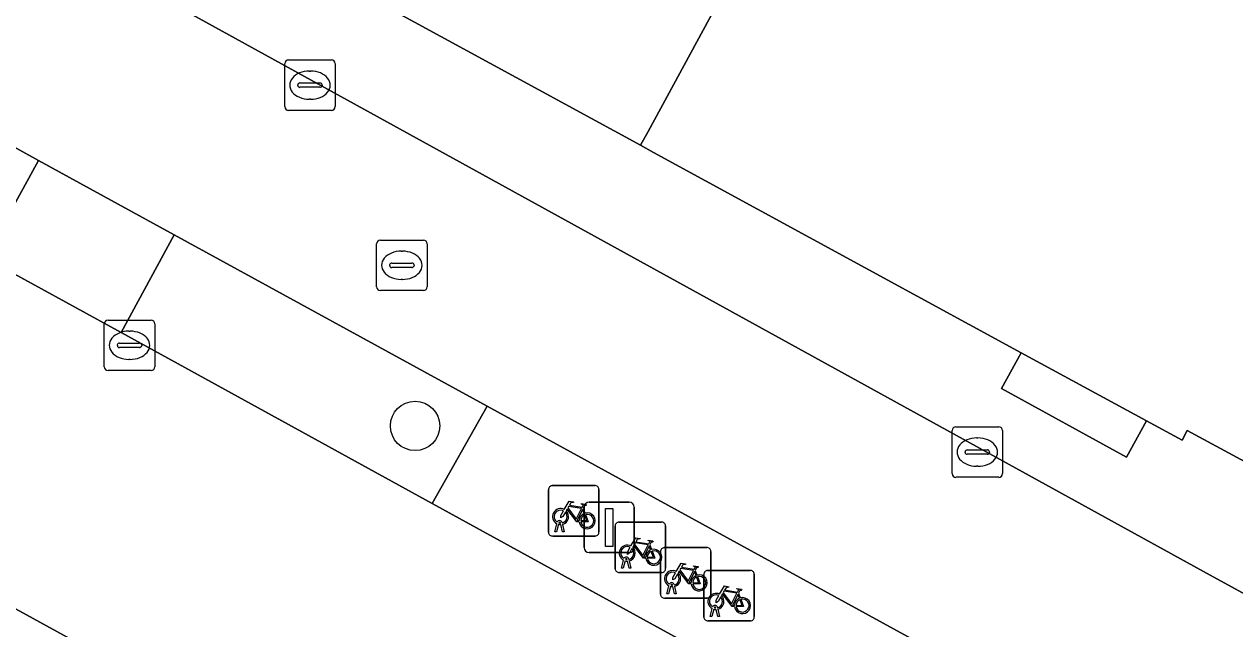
# Model space of a CAD drawing. Extents: x 161087 to 161926, y 382572 to 383873.
# Drawn here: x 161741.59 to 161765.58, y 383195.15 to 383207.14 of the extents above; entities that cross this region are included whole.
import ezdxf

# ---------------------------------------------------------------- set-up
doc = ezdxf.new("R2010")
doc.units = 0
for name, color, linetype in [('IMGEO_Berm_groen', 7, 'Continuous'), ('IMGEO_Berm_open', 7, 'Continuous'), ('IMGEO_Boom', 7, 'Continuous'), ('IMGEO_Fietsenrek', 7, 'Continuous'), ('IMGEO_Fietspad_gesloten', 7, 'Continuous'), ('IMGEO_Kolk', 7, 'Continuous'), ('IMGEO_Lichtmast', 7, 'Continuous'), ('IMGEO_Pand', 7, 'Continuous'), ('IMGEO_Rijbaan_lokaal_gesloten', 7, 'Continuous'), ('IMGEO_Rioolput', 7, 'Continuous'), ('IMGEO_Voetpad_op_trap', 7, 'Continuous'), ('IMGEO_Voetpad_open', 7, 'Continuous')]:
    doc.layers.add(name, color=color, linetype=linetype)

msp = doc.modelspace()

# ---------------------------------------------------------------- linework, layer by layer
at = {"layer": 'IMGEO_Berm_groen'}
for points in [[(161741.877, 383204.439), (161738.957, 383206.047), (161737.901, 383204.11), (161740.813, 383202.508)], [(161744.567, 383202.962), (161743.514, 383201.023), (161749.678, 383197.635), (161750.765, 383199.565)]]:
    msp.add_lwpolyline(points, close=True, dxfattribs=at)
at = {"layer": 'IMGEO_Berm_open'}
for points in [[(161741.877, 383204.439), (161740.813, 383202.508), (161740.836, 383202.494), (161743.514, 383201.023), (161744.567, 383202.962), (161742.901, 383203.875)], [(161750.765, 383199.565), (161749.678, 383197.635), (161764.459, 383189.509), (161765.549, 383191.451), (161759.781, 383194.623)]]:
    msp.add_lwpolyline(points, close=True, dxfattribs=at)
at = {"layer": 'IMGEO_Boom'}
msp.add_circle((161749.338, 383199.173), 0.489, dxfattribs=at)
at = {"layer": 'IMGEO_Fietsenrek'}
for p, q in [((161751.98, 383197.065), (161751.98, 383197.906)), ((161751.98, 383197.906), (161751.98, 383197.065)), ((161752.055, 383197.99), (161752.896, 383197.99)), ((161752.896, 383197.99), (161752.055, 383197.99)), ((161752.98, 383197.915), (161752.98, 383197.074)), ((161752.98, 383197.074), (161752.98, 383197.915)), ((161752.667, 383197.539), (161752.703, 383197.444)), ((161752.107, 383197.074), (161752.146, 383197.234)), ((161752.176, 383197.222), (161752.141, 383197.074)), ((161752.218, 383197.246), (161752.217, 383197.25)), ((161752.259, 383197.074), (161752.225, 383197.216)), ((161752.249, 383197.257), (161752.25, 383197.25)), ((161752.257, 383197.22), (161752.292, 383197.074)), ((161753.3, 383196.342), (161753.3, 383197.183)), ((161753.3, 383197.183), (161753.3, 383196.342)), ((161753.375, 383197.267), (161754.216, 383197.267)), ((161754.216, 383197.267), (161753.375, 383197.267)), ((161754.3, 383197.192), (161754.3, 383196.351)), ((161754.3, 383196.351), (161754.3, 383197.192)), ((161752.905, 383196.99), (161752.064, 383196.99)), ((161752.064, 383196.99), (161752.905, 383196.99)), ((161752.141, 383197.074), (161752.107, 383197.074)), ((161752.292, 383197.074), (161752.259, 383197.074)), ((161753.987, 383196.816), (161754.023, 383196.721)), ((161754.199, 383195.835), (161754.199, 383196.676)), ((161754.199, 383196.676), (161754.199, 383195.835)), ((161754.274, 383196.76), (161755.115, 383196.76)), ((161755.115, 383196.76), (161754.274, 383196.76)), ((161755.199, 383196.685), (161755.199, 383195.844)), ((161755.199, 383195.844), (161755.199, 383196.685)), ((161753.427, 383196.351), (161753.466, 383196.511)), ((161753.496, 383196.499), (161753.461, 383196.351)), ((161753.538, 383196.523), (161753.537, 383196.527)), ((161753.579, 383196.351), (161753.545, 383196.493)), ((161753.569, 383196.534), (161753.57, 383196.527)), ((161753.577, 383196.497), (161753.612, 383196.351)), ((161754.225, 383196.267), (161753.384, 383196.267)), ((161753.384, 383196.267), (161754.225, 383196.267)), ((161753.461, 383196.351), (161753.427, 383196.351)), ((161753.612, 383196.351), (161753.579, 383196.351)), ((161754.886, 383196.309), (161754.922, 383196.214)), ((161755.057, 383195.384), (161755.057, 383196.225)), ((161755.057, 383196.225), (161755.057, 383195.384)), ((161755.132, 383196.309), (161755.973, 383196.309)), ((161755.973, 383196.309), (161755.132, 383196.309)), ((161756.057, 383196.234), (161756.057, 383195.393)), ((161756.057, 383195.393), (161756.057, 383196.234)), ((161754.326, 383195.844), (161754.365, 383196.004)), ((161754.395, 383195.992), (161754.36, 383195.844)), ((161754.437, 383196.016), (161754.436, 383196.02)), ((161754.478, 383195.844), (161754.444, 383195.986)), ((161754.468, 383196.027), (161754.469, 383196.02)), ((161754.476, 383195.99), (161754.511, 383195.844)), ((161755.124, 383195.76), (161754.283, 383195.76)), ((161754.283, 383195.76), (161755.124, 383195.76)), ((161754.36, 383195.844), (161754.326, 383195.844)), ((161754.511, 383195.844), (161754.478, 383195.844)), ((161755.744, 383195.858), (161755.78, 383195.763)), ((161755.184, 383195.393), (161755.223, 383195.553)), ((161755.253, 383195.541), (161755.218, 383195.393)), ((161755.295, 383195.565), (161755.294, 383195.569)), ((161755.336, 383195.393), (161755.302, 383195.535)), ((161755.326, 383195.576), (161755.327, 383195.569)), ((161755.334, 383195.539), (161755.369, 383195.393)), ((161755.982, 383195.309), (161755.141, 383195.309)), ((161755.141, 383195.309), (161755.982, 383195.309)), ((161755.218, 383195.393), (161755.184, 383195.393)), ((161755.369, 383195.393), (161755.336, 383195.393))]:
    msp.add_line(p, q, dxfattribs=at)
for points in [[(161752.293, 383197.516), (161752.388, 383197.68), (161752.474, 383197.666), (161752.476, 383197.657), (161752.42, 383197.646), (161752.393, 383197.601), (161752.649, 383197.56)], [(161752.649, 383197.56), (161752.674, 383197.609), (161752.668, 383197.613), (161752.645, 383197.617), (161752.633, 383197.624), (161752.632, 383197.627), (161752.634, 383197.632), (161752.729, 383197.617), (161752.731, 383197.607), (161752.721, 383197.594), (161752.709, 383197.588), (161752.695, 383197.594), (161752.667, 383197.539)], [(161752.314, 383197.464), (161752.262, 383197.374), (161752.222, 383197.349), (161752.223, 383197.396), (161752.278, 383197.49)], [(161752.589, 383197.272), (161752.539, 383197.272), (161752.348, 383197.523), (161752.329, 383197.491)], [(161752.636, 383197.535), (161752.379, 383197.576), (161752.362, 383197.547), (161752.529, 383197.327), (161752.636, 383197.535)], [(161752.684, 383197.437), (161752.654, 383197.514), (161752.545, 383197.296), (161752.588, 383197.296)], [(161752.618, 383197.296), (161752.738, 383197.295), (161752.694, 383197.409)], [(161752.714, 383197.416), (161752.769, 383197.271), (161752.619, 383197.271)], [(161753.613, 383196.793), (161753.708, 383196.957), (161753.794, 383196.943), (161753.796, 383196.934), (161753.74, 383196.923), (161753.713, 383196.878), (161753.969, 383196.837)], [(161753.634, 383196.741), (161753.582, 383196.651), (161753.542, 383196.626), (161753.543, 383196.673), (161753.598, 383196.767)], [(161753.909, 383196.549), (161753.859, 383196.549), (161753.668, 383196.8), (161753.649, 383196.768)], [(161753.956, 383196.812), (161753.699, 383196.853), (161753.682, 383196.824), (161753.849, 383196.604), (161753.956, 383196.812)], [(161754.004, 383196.714), (161753.974, 383196.791), (161753.865, 383196.573), (161753.908, 383196.573)], [(161753.938, 383196.573), (161754.058, 383196.572), (161754.014, 383196.686)], [(161754.034, 383196.693), (161754.089, 383196.548), (161753.939, 383196.548)], [(161753.969, 383196.837), (161753.994, 383196.886), (161753.988, 383196.89), (161753.965, 383196.894), (161753.953, 383196.901), (161753.952, 383196.904), (161753.954, 383196.909), (161754.049, 383196.894), (161754.051, 383196.884), (161754.041, 383196.871), (161754.029, 383196.865), (161754.015, 383196.871), (161753.987, 383196.816)], [(161754.512, 383196.286), (161754.607, 383196.45), (161754.693, 383196.436), (161754.695, 383196.427), (161754.639, 383196.416), (161754.612, 383196.371), (161754.868, 383196.33)], [(161754.533, 383196.234), (161754.481, 383196.144), (161754.441, 383196.119), (161754.442, 383196.166), (161754.497, 383196.26)], [(161754.808, 383196.042), (161754.758, 383196.042), (161754.567, 383196.293), (161754.548, 383196.261)], [(161754.855, 383196.305), (161754.598, 383196.346), (161754.581, 383196.317), (161754.748, 383196.097), (161754.855, 383196.305)], [(161754.903, 383196.207), (161754.873, 383196.284), (161754.764, 383196.066), (161754.807, 383196.066)], [(161754.868, 383196.33), (161754.893, 383196.379), (161754.887, 383196.383), (161754.864, 383196.387), (161754.852, 383196.394), (161754.851, 383196.397), (161754.853, 383196.402), (161754.948, 383196.387), (161754.95, 383196.377), (161754.94, 383196.364), (161754.928, 383196.358), (161754.914, 383196.364), (161754.886, 383196.309)], [(161754.837, 383196.066), (161754.957, 383196.065), (161754.913, 383196.179)], [(161754.933, 383196.186), (161754.988, 383196.041), (161754.838, 383196.041)], [(161755.37, 383195.835), (161755.465, 383195.999), (161755.551, 383195.985), (161755.553, 383195.976), (161755.497, 383195.965), (161755.47, 383195.92), (161755.726, 383195.879)], [(161755.726, 383195.879), (161755.751, 383195.928), (161755.745, 383195.932), (161755.722, 383195.936), (161755.71, 383195.943), (161755.709, 383195.946), (161755.711, 383195.951), (161755.806, 383195.936), (161755.808, 383195.926), (161755.798, 383195.913), (161755.786, 383195.907), (161755.772, 383195.913), (161755.744, 383195.858)], [(161755.391, 383195.783), (161755.339, 383195.693), (161755.299, 383195.668), (161755.3, 383195.715), (161755.355, 383195.809)], [(161755.666, 383195.591), (161755.616, 383195.591), (161755.425, 383195.842), (161755.406, 383195.81)], [(161755.713, 383195.854), (161755.456, 383195.895), (161755.439, 383195.866), (161755.606, 383195.646), (161755.713, 383195.854)], [(161755.761, 383195.756), (161755.731, 383195.833), (161755.622, 383195.615), (161755.665, 383195.615)], [(161755.695, 383195.615), (161755.815, 383195.614), (161755.771, 383195.728)], [(161755.791, 383195.735), (161755.846, 383195.59), (161755.696, 383195.59)]]:
    msp.add_lwpolyline(points, dxfattribs=at)
for centre, radius, start, end in [((161752.058, 383197.912), 0.0779, 92.4484, 184.2845), ((161752.058, 383197.912), 0.0779, 92.4484, 184.2845), ((161752.902, 383197.912), 0.0779, 2.4484, 94.2845), ((161752.902, 383197.912), 0.0779, 2.4484, 94.2845), ((161752.22, 383197.375), 0.159, 62.6766, 242.1369), ((161752.22, 383197.375), 0.129, 63.3192, 238.903), ((161752.22, 383197.375), 0.129, 283.6043, 43.4302), ((161752.22, 383197.375), 0.159, 283.5766, 46.6042), ((161752.747, 383197.291), 0.159, 113.3408, 178.3217), ((161752.747, 383197.291), 0.159, 187.0065, 105.7708), ((161752.747, 383197.291), 0.129, 113.923, 177.9556), ((161752.747, 383197.291), 0.129, 188.6715, 104.5883), ((161752.2, 383197.246), 0.0499, 12.8025, 158.6934), ((161752.22, 383197.375), 0.159, 253.9967, 271.7867), ((161752.2, 383197.246), 0.0174, 12.8025, 163.4502), ((161752.22, 383197.375), 0.129, 253.415, 269.0204), ((161753.378, 383197.189), 0.0779, 92.4484, 184.2845), ((161753.378, 383197.189), 0.0779, 92.4484, 184.2845), ((161754.222, 383197.189), 0.0779, 2.4484, 94.2845), ((161754.222, 383197.189), 0.0779, 2.4484, 94.2845), ((161752.058, 383197.068), 0.0779, 182.4484, 274.2845), ((161752.058, 383197.068), 0.0779, 182.4484, 274.2845), ((161752.902, 383197.068), 0.0779, 272.4484, 4.2845), ((161752.902, 383197.068), 0.0779, 272.4484, 4.2845), ((161753.54, 383196.652), 0.159, 62.6766, 242.1369), ((161753.54, 383196.652), 0.129, 63.3192, 238.903), ((161753.54, 383196.652), 0.129, 283.6043, 43.4302), ((161753.54, 383196.652), 0.159, 283.5766, 46.6042), ((161754.067, 383196.568), 0.159, 113.3408, 178.3217), ((161754.067, 383196.568), 0.159, 187.0065, 105.7708), ((161754.067, 383196.568), 0.129, 113.923, 177.9556), ((161754.067, 383196.568), 0.129, 188.6715, 104.5883), ((161754.277, 383196.682), 0.0779, 92.4484, 184.2845), ((161754.277, 383196.682), 0.0779, 92.4484, 184.2845), ((161755.121, 383196.682), 0.0779, 2.4484, 94.2845), ((161755.121, 383196.682), 0.0779, 2.4484, 94.2845), ((161753.52, 383196.523), 0.0499, 12.8025, 158.6934), ((161753.54, 383196.652), 0.159, 253.9967, 271.7867), ((161753.52, 383196.523), 0.0174, 12.8025, 163.4502), ((161753.54, 383196.652), 0.129, 253.415, 269.0204), ((161753.378, 383196.345), 0.0779, 182.4484, 274.2845), ((161753.378, 383196.345), 0.0779, 182.4484, 274.2845), ((161754.222, 383196.345), 0.0779, 272.4484, 4.2845), ((161754.222, 383196.345), 0.0779, 272.4484, 4.2845), ((161754.439, 383196.145), 0.159, 62.6766, 242.1369), ((161754.439, 383196.145), 0.129, 63.3192, 238.903), ((161754.439, 383196.145), 0.129, 283.6043, 43.4302), ((161754.439, 383196.145), 0.159, 283.5766, 46.6042), ((161754.966, 383196.061), 0.159, 113.3408, 178.3217), ((161754.966, 383196.061), 0.159, 187.0065, 105.7708), ((161754.966, 383196.061), 0.129, 188.6715, 104.5883), ((161755.135, 383196.231), 0.0779, 92.4484, 184.2845), ((161755.135, 383196.231), 0.0779, 92.4484, 184.2845), ((161755.979, 383196.231), 0.0779, 2.4484, 94.2845), ((161755.979, 383196.231), 0.0779, 2.4484, 94.2845), ((161754.419, 383196.016), 0.0499, 12.8025, 158.6934), ((161754.439, 383196.145), 0.159, 253.9967, 271.7867), ((161754.419, 383196.016), 0.0174, 12.8025, 163.4502), ((161754.439, 383196.145), 0.129, 253.415, 269.0204), ((161754.966, 383196.061), 0.129, 113.923, 177.9556), ((161754.277, 383195.838), 0.0779, 182.4484, 274.2845), ((161754.277, 383195.838), 0.0779, 182.4484, 274.2845), ((161755.121, 383195.838), 0.0779, 272.4484, 4.2845), ((161755.121, 383195.838), 0.0779, 272.4484, 4.2845), ((161755.297, 383195.694), 0.159, 62.6766, 242.1369), ((161755.297, 383195.694), 0.129, 63.3192, 238.903), ((161755.297, 383195.694), 0.129, 283.6043, 43.4302), ((161755.297, 383195.694), 0.159, 283.5766, 46.6042), ((161755.824, 383195.61), 0.159, 113.3408, 178.3217), ((161755.824, 383195.61), 0.159, 187.0065, 105.7708), ((161755.824, 383195.61), 0.129, 113.923, 177.9556), ((161755.824, 383195.61), 0.129, 188.6715, 104.5883), ((161755.277, 383195.565), 0.0499, 12.8025, 158.6934), ((161755.297, 383195.694), 0.159, 253.9967, 271.7867), ((161755.277, 383195.565), 0.0174, 12.8025, 163.4502), ((161755.297, 383195.694), 0.129, 253.415, 269.0204), ((161755.135, 383195.387), 0.0779, 182.4484, 274.2845), ((161755.135, 383195.387), 0.0779, 182.4484, 274.2845), ((161755.979, 383195.387), 0.0779, 272.4484, 4.2845), ((161755.979, 383195.387), 0.0779, 272.4484, 4.2845)]:
    msp.add_arc(centre, radius, start, end, dxfattribs=at)
at = {"layer": 'IMGEO_Fietspad_gesloten'}
for points in [[(161813.482, 383169.651), (161808.082, 383172.609), (161796.69, 383178.843), (161781.538, 383187.211), (161765.085, 383196.212), (161740.293, 383209.885), (161724.103, 383218.792), (161711.611, 383225.692), (161701.802, 383231.102), (161692.492, 383236.236), (161675.825, 383245.421), (161668.776, 383249.291)], [(161673.408, 383242.192), (161685.155, 383235.735), (161685.819, 383235.368), (161699.169, 383227.983), (161700.08, 383227.479), (161706.575, 383223.893), (161716.757, 383218.273), (161724.951, 383213.76), (161732.527, 383209.588), (161738.957, 383206.047), (161741.877, 383204.439), (161742.901, 383203.875), (161744.567, 383202.962), (161750.765, 383199.565), (161759.781, 383194.623), (161765.549, 383191.451), (161775.351, 383186.06), (161775.6, 383185.923), (161780.114, 383183.44), (161787.569, 383179.338), (161788.787, 383178.668), (161789.413, 383178.323), (161792.325, 383176.719), (161806.343, 383168.996)]]:
    msp.add_lwpolyline(points, dxfattribs=at)
at = {"layer": 'IMGEO_Kolk'}
for p, q in [((161746.754, 383205.504), (161746.754, 383206.356)), ((161746.829, 383206.43), (161747.681, 383206.43)), ((161747.755, 383206.356), (161747.755, 383205.504)), ((161747.242, 383206.21), (161747.267, 383206.21)), ((161747.013, 383205.924), (161747.013, 383205.936)), ((161747.451, 383205.887), (161747.053, 383205.887)), ((161747.056, 383205.973), (161747.454, 383205.973)), ((161747.497, 383205.936), (161747.497, 383205.924)), ((161747.265, 383205.65), (161747.24, 383205.65)), ((161747.681, 383205.43), (161746.829, 383205.43)), ((161743.255, 383201.272), (161744.107, 383201.272)), ((161743.18, 383200.346), (161743.18, 383201.198)), ((161743.668, 383201.052), (161743.693, 383201.052)), ((161744.181, 383201.198), (161744.181, 383200.346)), ((161743.439, 383200.766), (161743.439, 383200.778)), ((161743.482, 383200.815), (161743.88, 383200.815)), ((161743.923, 383200.778), (161743.923, 383200.766)), ((161743.877, 383200.729), (161743.479, 383200.729)), ((161744.107, 383200.272), (161743.255, 383200.272)), ((161743.691, 383200.492), (161743.666, 383200.492)), ((161759.974, 383198.228), (161759.974, 383199.08)), ((161760.049, 383199.154), (161760.901, 383199.154)), ((161760.975, 383199.08), (161760.975, 383198.228)), ((161760.462, 383198.934), (161760.487, 383198.934)), ((161760.233, 383198.648), (161760.233, 383198.66)), ((161760.671, 383198.611), (161760.273, 383198.611)), ((161760.276, 383198.697), (161760.674, 383198.697)), ((161760.717, 383198.66), (161760.717, 383198.648)), ((161760.485, 383198.374), (161760.46, 383198.374)), ((161760.901, 383198.154), (161760.049, 383198.154))]:
    msp.add_line(p, q, dxfattribs=at)
for points in [[(161746.754, 383205.504), (161746.754, 383206.356)], [(161746.829, 383206.43), (161747.681, 383206.43)], [(161747.755, 383206.356), (161747.755, 383205.504)], [(161747.681, 383205.43), (161746.829, 383205.43)], [(161743.255, 383201.272), (161744.107, 383201.272)], [(161743.18, 383200.346), (161743.18, 383201.198)], [(161744.181, 383201.198), (161744.181, 383200.346)], [(161744.107, 383200.272), (161743.255, 383200.272)], [(161759.974, 383198.228), (161759.974, 383199.08)], [(161760.049, 383199.154), (161760.901, 383199.154)], [(161760.975, 383199.08), (161760.975, 383198.228)], [(161760.901, 383198.154), (161760.049, 383198.154)]]:
    msp.add_lwpolyline(points, dxfattribs=at)
for centre, radius, start, end in [((161746.831, 383206.354), 0.0765, 91.552, 178.448), ((161746.831, 383206.354), 0.0765, 91.552, 178.448), ((161747.679, 383206.354), 0.0765, 1.552, 88.448), ((161747.679, 383206.354), 0.0765, 1.552, 88.448), ((161747.053, 383205.933), 0.0403, 85.8775, 175.7526), ((161747.05, 383205.923), 0.0366, 178.938, 274.7102), ((161747.454, 383205.93), 0.043, 264.8664, 352.4533), ((161747.458, 383205.935), 0.0386, 1.7309, 96.639), ((161746.831, 383205.506), 0.0765, 181.552, 268.448), ((161746.831, 383205.506), 0.0765, 181.552, 268.448), ((161747.679, 383205.506), 0.0765, 271.552, 358.448), ((161747.679, 383205.506), 0.0765, 271.552, 358.448), ((161743.257, 383201.196), 0.0765, 91.552, 178.448), ((161743.257, 383201.196), 0.0765, 91.552, 178.448), ((161744.105, 383201.196), 0.0765, 1.552, 88.448), ((161744.105, 383201.196), 0.0765, 1.552, 88.448), ((161743.479, 383200.775), 0.0403, 85.8775, 175.7526), ((161743.476, 383200.765), 0.0366, 178.938, 274.7102), ((161743.88, 383200.772), 0.043, 264.8664, 352.4533), ((161743.884, 383200.777), 0.0386, 1.7309, 96.639), ((161743.257, 383200.348), 0.0765, 181.552, 268.448), ((161743.257, 383200.348), 0.0765, 181.552, 268.448), ((161744.105, 383200.348), 0.0765, 271.552, 358.448), ((161744.105, 383200.348), 0.0765, 271.552, 358.448), ((161760.051, 383199.078), 0.0765, 91.552, 178.448), ((161760.051, 383199.078), 0.0765, 91.552, 178.448), ((161760.899, 383199.078), 0.0765, 1.552, 88.448), ((161760.899, 383199.078), 0.0765, 1.552, 88.448), ((161760.273, 383198.657), 0.0403, 85.8775, 175.7526), ((161760.27, 383198.647), 0.0366, 178.938, 274.7102), ((161760.674, 383198.654), 0.043, 264.8664, 352.4533), ((161760.678, 383198.659), 0.0386, 1.7309, 96.639), ((161760.051, 383198.23), 0.0765, 181.552, 268.448), ((161760.051, 383198.23), 0.0765, 181.552, 268.448), ((161760.899, 383198.23), 0.0765, 271.552, 358.448), ((161760.899, 383198.23), 0.0765, 271.552, 358.448)]:
    msp.add_arc(centre, radius, start, end, dxfattribs=at)
for centre, major_axis, ratio, start_param, end_param in [((161747.241, 383205.93), (-0.387, 0.002), 0.722429, 4.712389, 7.853982), ((161747.266, 383205.93), (-0.39, 0.002), 0.717154, 1.570796, 4.712389), ((161743.667, 383200.772), (-0.387, 0.002), 0.722429, 4.712389, 7.853982), ((161743.692, 383200.772), (-0.39, 0.002), 0.717154, 1.570796, 4.712389), ((161760.461, 383198.654), (-0.387, 0.002), 0.722429, 4.712389, 7.853982), ((161760.486, 383198.654), (-0.39, 0.002), 0.717154, 1.570796, 4.712389)]:
    msp.add_ellipse(centre, major_axis=major_axis, ratio=ratio, start_param=start_param, end_param=end_param, dxfattribs=at)
at = {"layer": 'IMGEO_Lichtmast'}
for p, q in [((161752.787, 383197.66), (161753.577, 383197.66)), ((161753.577, 383197.66), (161752.787, 383197.66)), ((161752.687, 383196.76), (161752.687, 383197.56)), ((161752.687, 383197.56), (161752.687, 383196.76)), ((161753.677, 383197.56), (161753.677, 383196.76)), ((161753.677, 383196.76), (161753.677, 383197.56)), ((161753.577, 383196.66), (161752.787, 383196.66)), ((161752.787, 383196.66), (161753.577, 383196.66))]:
    msp.add_line(p, q, dxfattribs=at)
msp.add_lwpolyline([(161753.107, 383197.535), (161753.257, 383197.535), (161753.257, 383196.785), (161753.107, 383196.785), (161753.107, 383197.535)], dxfattribs=at)
for centre, start, end in [((161752.787, 383197.56), 90, 180), ((161752.787, 383197.56), 90, 180), ((161753.577, 383197.56), 0, 90), ((161753.577, 383197.56), 360, 90), ((161752.787, 383196.76), 180, 270), ((161752.787, 383196.76), 180, 270), ((161753.577, 383196.76), 270, 0), ((161753.577, 383196.76), 270, 0)]:
    msp.add_arc(centre, 0.1, start, end, dxfattribs=at)
at = {"layer": 'IMGEO_Pand'}
msp.add_lwpolyline([(161755.347, 383210.329), (161756.509, 383209.728), (161753.954, 383205.013), (161753.804, 383204.737), (161754.061, 383204.597), (161761.347, 383200.624), (161763.827, 383199.272), (161764.53, 383198.889), (161764.635, 383199.082), (161809.716, 383174.698), (161814.415, 383183.542), (161815.225, 383186.48), (161813.076, 383187.658), (161813.144, 383187.782), (161777.029, 383207.57), (161775.572, 383208.361), (161775.953, 383209.057), (161776.064, 383209.267), (161776.209, 383209.188), (161786.193, 383227.566)], dxfattribs=at)
at = {"layer": 'IMGEO_Rijbaan_lokaal_gesloten'}
for points in [[(161764.459, 383189.509), (161749.678, 383197.635), (161743.514, 383201.023), (161740.836, 383202.494), (161740.813, 383202.508), (161737.901, 383204.11), (161723.882, 383211.826), (161705.508, 383221.938), (161698.113, 383226.009), (161684.729, 383233.375), (161684.693, 383233.395), (161672.316, 383240.211), (161667.149, 383243.057)], [(161675.506, 383231.827), (161682.524, 383227.967), (161694.378, 383221.453), (161725.935, 383204.049), (161728.579, 383202.597), (161739.157, 383196.786), (161751.869, 383189.803), (161778.251, 383175.302), (161791.829, 383167.834), (161794.9, 383166.131), (161804.554, 383160.825), (161808.812, 383158.477), (161811.496, 383163.654), (161805.548, 383166.924), (161791.248, 383174.784), (161788.363, 383176.37), (161786.484, 383177.403), (161779.043, 383181.493), (161774.258, 383184.123), (161764.459, 383189.509)]]:
    msp.add_lwpolyline(points, dxfattribs=at)
at = {"layer": 'IMGEO_Rioolput'}
for p, q in [((161748.575, 383201.932), (161748.575, 383202.784)), ((161748.65, 383202.858), (161749.502, 383202.858)), ((161749.576, 383202.784), (161749.576, 383201.932)), ((161749.063, 383202.638), (161749.088, 383202.638)), ((161748.834, 383202.352), (161748.834, 383202.364)), ((161749.272, 383202.315), (161748.874, 383202.315)), ((161748.877, 383202.401), (161749.275, 383202.401)), ((161749.318, 383202.364), (161749.318, 383202.352)), ((161749.086, 383202.078), (161749.061, 383202.078)), ((161749.502, 383201.858), (161748.65, 383201.858))]:
    msp.add_line(p, q, dxfattribs=at)
for points in [[(161748.575, 383201.932), (161748.575, 383202.784)], [(161748.65, 383202.858), (161749.502, 383202.858)], [(161749.576, 383202.784), (161749.576, 383201.932)], [(161749.502, 383201.858), (161748.65, 383201.858)]]:
    msp.add_lwpolyline(points, dxfattribs=at)
for centre, radius, start, end in [((161748.652, 383202.782), 0.0765, 91.552, 178.448), ((161748.652, 383202.782), 0.0765, 91.552, 178.448), ((161749.5, 383202.782), 0.0765, 1.552, 88.448), ((161749.5, 383202.782), 0.0765, 1.552, 88.448), ((161748.874, 383202.361), 0.0403, 85.8775, 175.7526), ((161748.871, 383202.351), 0.0366, 178.938, 274.7102), ((161749.275, 383202.358), 0.043, 264.8664, 352.4533), ((161749.279, 383202.363), 0.0386, 1.7309, 96.639), ((161748.652, 383201.934), 0.0765, 181.552, 268.448), ((161748.652, 383201.934), 0.0765, 181.552, 268.448), ((161749.5, 383201.934), 0.0765, 271.552, 358.448), ((161749.5, 383201.934), 0.0765, 271.552, 358.448)]:
    msp.add_arc(centre, radius, start, end, dxfattribs=at)
for centre, major_axis, ratio, start_param, end_param in [((161749.062, 383202.358), (-0.387, 0.002), 0.722429, 4.712389, 7.853982), ((161749.087, 383202.358), (-0.39, 0.002), 0.717154, 1.570796, 4.712389)]:
    msp.add_ellipse(centre, major_axis=major_axis, ratio=ratio, start_param=start_param, end_param=end_param, dxfattribs=at)
at = {"layer": 'IMGEO_Voetpad_op_trap'}
msp.add_lwpolyline([(161761.347, 383200.624), (161760.957, 383199.912), (161763.431, 383198.551), (161763.827, 383199.272)], close=True, dxfattribs=at)
at = {"layer": 'IMGEO_Voetpad_open'}
for points in [[(161701.802, 383231.102), (161711.611, 383225.692), (161724.103, 383218.792), (161740.293, 383209.885), (161765.085, 383196.212), (161781.538, 383187.211)], [(161809.716, 383174.698), (161764.635, 383199.082), (161764.53, 383198.889), (161763.827, 383199.272), (161763.431, 383198.551), (161760.957, 383199.912), (161761.347, 383200.624), (161754.061, 383204.597), (161753.804, 383204.737), (161741.865, 383211.251)], [(161741.865, 383211.251), (161753.804, 383204.737), (161753.954, 383205.013), (161756.509, 383209.728)]]:
    msp.add_lwpolyline(points, dxfattribs=at)
msp.add_lwpolyline([(161739.157, 383196.786), (161728.579, 383202.597), (161728.343, 383202.17), (161751.627, 383189.362), (161751.869, 383189.803)], close=True, dxfattribs=at)

doc.saveas('drawing.dxf')
